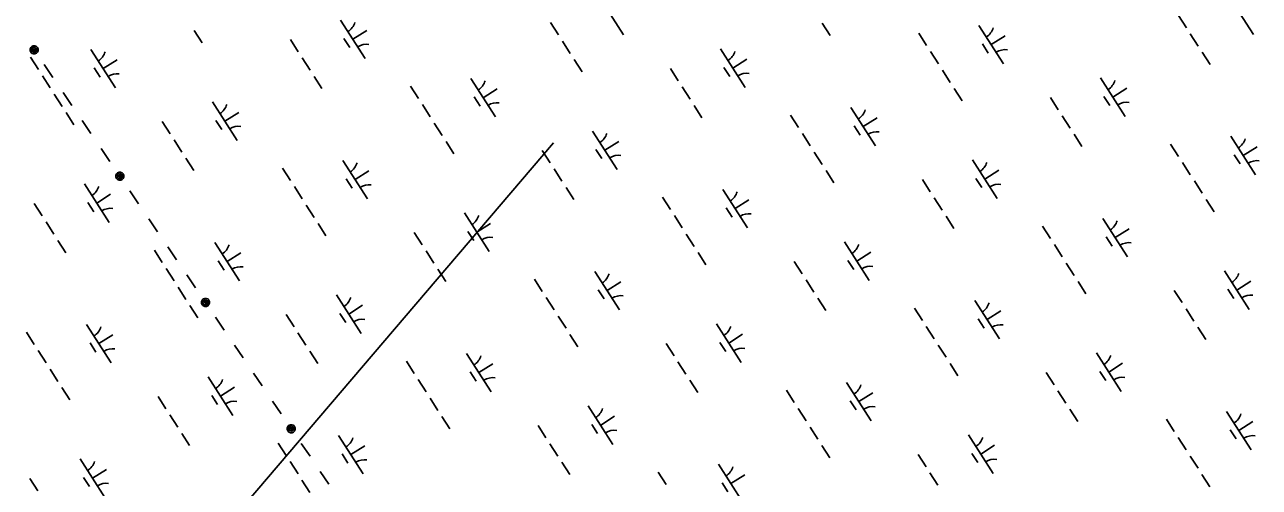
# Model space of a CAD drawing. Extents: x 3962991 to 3983549, y 181631 to 204078.
# Drawn here: x 3970895 to 3972245, y 197226 to 197733 of the extents above; entities that cross this region are included whole.
import ezdxf

# ---------------------------------------------------------------- set-up
doc = ezdxf.new("R2010")
doc.units = 0
doc.layers.add('V-UTIL-LINE', color=7, linetype='Continuous')
doc.layers.add('V-WETL-SWMP', color=7, linetype='Continuous')

msp = doc.modelspace()

# ---------------------------------------------------------------- linework, layer by layer
at = {"layer": 'V-UTIL-LINE'}
msp.add_line((3970065.6, 195951.7), (3971473.5, 197603.2), dxfattribs=at)
for points in [[(3970905.8, 197705.1), (3970906.3, 197706.4), (3970905.1, 197706.2), (3970904.7, 197704.9), (3970905.6, 197703.8), (3970907.1, 197704.6), (3970907.6, 197706.9), (3970905.8, 197708), (3970903.5, 197707.3), (3970902.9, 197705), (3970903.7, 197703), (3970906, 197702.3), (3970908.4, 197703.7), (3970909.5, 197707.6), (3970908.2, 197708.9), (3970906.6, 197709.5), (3970904.8, 197709.5), (3970903.2, 197708.8), (3970902, 197707.6), (3970901.3, 197705.9), (3970901.3, 197704.2), (3970902, 197702.6), (3970903.3, 197701.3), (3970904.9, 197700.7), (3970906.7, 197700.7), (3970908.3, 197701.4), (3970909.5, 197702.6), (3970910.2, 197704.3), (3970910.2, 197706), (3970909.5, 197707.6)], [(3970916.7, 197689), (3970926.2, 197674.9)], [(3970937.5, 197658.3), (3970947, 197644.3)], [(3970958.2, 197627.7), (3970967.8, 197613.7)], [(3970979, 197597.1), (3970988.5, 197583)], [(3970999.5, 197566.9), (3971000, 197568.2), (3970998.9, 197567.9), (3970998.4, 197566.6), (3970999.3, 197565.5), (3971000.8, 197566.4), (3971001.3, 197568.7), (3970999.5, 197569.8), (3970997.2, 197569), (3970996.6, 197566.8), (3970997.4, 197564.7), (3970999.8, 197564.1), (3971002.1, 197565.5), (3971003.2, 197569.4), (3971001.9, 197570.6), (3971000.3, 197571.3), (3970998.6, 197571.3), (3970996.9, 197570.6), (3970995.7, 197569.3), (3970995, 197567.7), (3970995.1, 197566), (3970995.7, 197564.3), (3970997, 197563.1), (3970998.6, 197562.5), (3971000.4, 197562.5), (3971002, 197563.2), (3971003.2, 197564.4), (3971003.9, 197566), (3971003.9, 197567.8), (3971003.2, 197569.4)], [(3971010.4, 197550.7), (3971020, 197536.7)], [(3971031.2, 197520.1), (3971040.7, 197506)], [(3971051.9, 197489.5), (3971061.5, 197475.4)], [(3971072.7, 197458.9), (3971082.2, 197444.8)], [(3971093.2, 197428.6), (3971093.7, 197430), (3971092.6, 197429.7), (3971092.1, 197428.4), (3971093.1, 197427.3), (3971094.5, 197428.2), (3971095, 197430.5), (3971093.2, 197431.6), (3971090.9, 197430.8), (3971090.3, 197428.6), (3971091.2, 197426.5), (3971093.5, 197425.8), (3971095.8, 197427.2), (3971096.9, 197431.2), (3971095.7, 197432.4), (3971094, 197433.1), (3971092.3, 197433.1), (3971090.7, 197432.4), (3971089.4, 197431.1), (3971088.8, 197429.5), (3971088.8, 197427.7), (3971089.5, 197426.1), (3971090.7, 197424.9), (3971092.3, 197424.2), (3971094.1, 197424.2), (3971095.7, 197424.9), (3971096.9, 197426.2), (3971097.6, 197427.8), (3971097.6, 197429.6), (3971096.9, 197431.2)], [(3971104.1, 197412.5), (3971113.7, 197398.4)], [(3971124.9, 197381.9), (3971134.4, 197367.8)], [(3971145.6, 197351.3), (3971155.2, 197337.2)], [(3971166.4, 197320.6), (3971175.9, 197306.6)], [(3971186.9, 197290.4), (3971187.4, 197291.8), (3971186.3, 197291.5), (3971185.8, 197290.2), (3971186.8, 197289.1), (3971188.2, 197290), (3971188.7, 197292.3), (3971186.9, 197293.4), (3971184.6, 197292.6), (3971184, 197290.4), (3971184.9, 197288.3), (3971187.2, 197287.6), (3971189.6, 197289), (3971190.6, 197292.9), (3971189.4, 197294.2), (3971187.7, 197294.8), (3971186, 197294.8), (3971184.4, 197294.1), (3971183.1, 197292.9), (3971182.5, 197291.3), (3971182.5, 197289.5), (3971183.2, 197287.9), (3971184.4, 197286.7), (3971186, 197286), (3971187.8, 197286), (3971189.4, 197286.7), (3971190.7, 197287.9), (3971191.3, 197289.6), (3971191.3, 197291.3), (3971190.6, 197292.9)], [(3971197.8, 197274.3), (3971207.4, 197260.2)], [(3971218.6, 197243.7), (3971228.1, 197229.6)]]:
    msp.add_lwpolyline(points, dxfattribs=at)
at = {"layer": 'V-WETL-SWMP'}
for p, q in [((3971523.3, 197763.7), (3971550.2, 197721.6)), ((3972211.8, 197764.2), (3972238.8, 197722.1)), ((3971240.8, 197737.8), (3971267.8, 197695.7)), ((3971470.3, 197735), (3971479, 197721.5)), ((3971767.3, 197734.2), (3971776, 197720.7)), ((3971938.8, 197731.9), (3971965.8, 197689.9)), ((3972156.9, 197742.9), (3972165.6, 197729.4)), ((3971080.7, 197726.3), (3971089.4, 197712.8)), ((3971244.5, 197717.7), (3971251, 197707.6)), ((3971254.3, 197716.8), (3971269.4, 197726.5)), ((3971872.9, 197723.5), (3971881.5, 197710)), ((3971952.3, 197710.9), (3971967.4, 197720.6)), ((3972169.9, 197722.7), (3972178.5, 197709.2)), ((3970967.7, 197705.6), (3970994.7, 197663.5)), ((3971185.9, 197716.5), (3971194.5, 197703.1)), ((3971483.3, 197714.8), (3971491.9, 197701.3)), ((3971656.3, 197706.1), (3971683.3, 197664)), ((3971942.5, 197711.8), (3971949, 197701.7)), ((3970901.8, 197697.1), (3970910.5, 197683.7)), ((3970981.2, 197684.6), (3970996.4, 197694.3)), ((3971198.8, 197696.3), (3971207.5, 197682.9)), ((3971496.2, 197694.6), (3971504.9, 197681.1)), ((3971669.8, 197685.1), (3971684.9, 197694.8)), ((3971885.8, 197703.3), (3971894.5, 197689.8)), ((3972182.8, 197702.5), (3972191.5, 197689)), ((3970914.8, 197676.9), (3970923.4, 197663.5)), ((3970971.5, 197685.5), (3970978, 197675.3)), ((3971601.4, 197684.8), (3971610, 197671.4)), ((3971660, 197686), (3971666.5, 197675.9)), ((3971898.8, 197683.1), (3971907.4, 197669.6)), ((3971211.8, 197676.1), (3971220.4, 197662.7)), ((3971317.3, 197665.4), (3971326, 197651.9)), ((3971383.2, 197673.9), (3971410.2, 197631.8)), ((3971614.3, 197664.6), (3971623, 197651.2)), ((3972071.8, 197674.4), (3972098.8, 197632.3)), ((3970927.7, 197656.7), (3970936.4, 197643.3)), ((3971387, 197653.7), (3971393.5, 197643.6)), ((3971396.7, 197652.8), (3971411.9, 197662.6)), ((3971911.7, 197662.9), (3971920.4, 197649.4)), ((3972016.9, 197653.1), (3972025.5, 197639.6)), ((3972075.5, 197654.2), (3972082, 197644.1)), ((3972085.3, 197653.4), (3972100.4, 197663.1)), ((3970940.7, 197636.5), (3970949.3, 197623.1)), ((3971100.7, 197648.1), (3971127.7, 197606)), ((3971114.2, 197627), (3971129.4, 197636.7)), ((3971330.3, 197645.2), (3971338.9, 197631.7)), ((3971627.3, 197644.4), (3971635.9, 197630.9)), ((3971798.7, 197642.2), (3971825.7, 197600.1)), ((3971045.8, 197626.8), (3971054.5, 197613.3)), ((3971104.5, 197627.9), (3971111, 197617.8)), ((3971343.3, 197625), (3971351.9, 197611.5)), ((3971732.9, 197633.7), (3971741.5, 197620.2)), ((3971812.2, 197621.1), (3971827.4, 197630.8)), ((3972029.8, 197632.9), (3972038.5, 197619.4)), ((3971516.3, 197616.3), (3971543.2, 197574.3)), ((3971745.8, 197613.5), (3971754.4, 197600)), ((3971802.5, 197622), (3971809, 197611.9)), ((3972042.8, 197612.7), (3972051.4, 197599.2)), ((3972214.2, 197610.5), (3972241.2, 197568.4)), ((3971058.8, 197606.6), (3971067.4, 197593.1)), ((3971356.2, 197604.8), (3971364.8, 197591.3)), ((3971520, 197596.2), (3971526.5, 197586.1)), ((3971529.7, 197595.3), (3971544.9, 197605)), ((3972148.4, 197602), (3972157, 197588.5)), ((3972227.7, 197589.4), (3972242.9, 197599.1)), ((3971071.7, 197586.4), (3971080.4, 197572.9)), ((3971243.2, 197584.1), (3971270.2, 197542)), ((3971461.3, 197595.1), (3971470, 197581.6)), ((3971758.8, 197593.3), (3971767.4, 197579.8)), ((3971931.8, 197584.6), (3971958.7, 197542.5)), ((3972218, 197590.3), (3972224.5, 197580.2)), ((3971177.3, 197575.6), (3971186, 197562.2)), ((3971256.7, 197563.1), (3971271.8, 197572.8)), ((3971474.3, 197574.8), (3971482.9, 197561.4)), ((3971771.7, 197573.1), (3971780.3, 197559.6)), ((3971945.3, 197563.6), (3971960.4, 197573.3)), ((3972161.3, 197581.8), (3972169.9, 197568.3)), ((3970960.7, 197558.3), (3970987.7, 197516.2)), ((3971190.3, 197555.4), (3971198.9, 197542)), ((3971247, 197564), (3971253.4, 197553.9)), ((3971876.9, 197563.3), (3971885.5, 197549.9)), ((3971935.5, 197564.5), (3971942, 197554.4)), ((3972174.3, 197561.6), (3972182.9, 197548.1)), ((3970974.2, 197537.2), (3970989.4, 197547)), ((3971487.3, 197554.6), (3971495.9, 197541.2)), ((3971592.8, 197543.9), (3971601.5, 197530.5)), ((3971658.7, 197552.4), (3971685.7, 197510.3)), ((3971889.8, 197543.1), (3971898.4, 197529.7)), ((3970905.8, 197537), (3970914.4, 197523.5)), ((3970964.5, 197538.1), (3970971, 197528)), ((3971203.2, 197535.2), (3971211.9, 197521.8)), ((3971662.5, 197532.2), (3971668.9, 197522.1)), ((3971672.2, 197531.4), (3971687.3, 197541.1)), ((3972187.2, 197541.4), (3972195.9, 197527.9)), ((3970918.8, 197516.8), (3970927.4, 197503.3)), ((3971216.2, 197515), (3971224.8, 197501.6)), ((3971376.2, 197526.6), (3971403.2, 197484.5)), ((3971389.7, 197505.5), (3971404.9, 197515.2)), ((3971605.8, 197523.7), (3971614.4, 197510.2)), ((3971902.8, 197522.9), (3971911.4, 197509.5)), ((3972074.2, 197520.7), (3972101.2, 197478.6)), ((3971321.3, 197505.3), (3971330, 197491.8)), ((3971380, 197506.4), (3971386.5, 197496.3)), ((3971618.7, 197503.5), (3971627.4, 197490)), ((3972008.3, 197512.2), (3972017, 197498.7)), ((3972087.7, 197499.6), (3972102.9, 197509.3)), ((3970931.7, 197496.6), (3970940.4, 197483.1)), ((3971103.2, 197494.3), (3971130.2, 197452.3)), ((3971791.7, 197494.9), (3971818.7, 197452.8)), ((3972021.3, 197492), (3972029.9, 197478.5)), ((3972078, 197500.5), (3972084.4, 197490.4)), ((3971037.3, 197485.9), (3971045.9, 197472.4)), ((3971106.9, 197474.2), (3971113.4, 197464.1)), ((3971116.7, 197473.3), (3971131.8, 197483)), ((3971334.3, 197485.1), (3971342.9, 197471.6)), ((3971631.7, 197483.3), (3971640.3, 197469.8)), ((3971795.5, 197474.7), (3971802, 197464.6)), ((3971805.2, 197473.8), (3971820.4, 197483.5)), ((3971050.2, 197465.7), (3971058.9, 197452.2)), ((3971347.2, 197464.9), (3971355.9, 197451.4)), ((3971518.7, 197462.6), (3971545.7, 197420.5)), ((3971736.8, 197473.6), (3971745.5, 197460.1)), ((3972034.2, 197471.8), (3972042.9, 197458.3)), ((3972207.2, 197463.1), (3972234.2, 197421)), ((3971452.8, 197454.2), (3971461.4, 197440.7)), ((3971532.2, 197441.6), (3971547.3, 197451.3)), ((3971749.8, 197453.4), (3971758.4, 197439.9)), ((3972047.2, 197451.6), (3972055.8, 197438.1)), ((3972220.7, 197442.1), (3972235.9, 197451.8)), ((3971063.2, 197445.5), (3971071.8, 197432)), ((3971236.2, 197436.8), (3971263.2, 197394.7)), ((3971465.7, 197433.9), (3971474.4, 197420.5)), ((3971522.4, 197442.5), (3971528.9, 197432.4)), ((3972152.3, 197441.8), (3972161, 197428.4)), ((3972211, 197443), (3972217.5, 197432.9)), ((3971076.1, 197425.3), (3971084.8, 197411.8)), ((3971249.7, 197415.8), (3971264.8, 197425.5)), ((3971762.7, 197433.2), (3971771.4, 197419.7)), ((3971868.3, 197422.4), (3971876.9, 197409)), ((3971934.2, 197430.9), (3971961.2, 197388.8)), ((3972165.3, 197421.6), (3972173.9, 197408.2)), ((3971181.3, 197415.5), (3971189.9, 197402)), ((3971239.9, 197416.6), (3971246.4, 197406.5)), ((3971478.7, 197413.7), (3971487.3, 197400.3)), ((3971937.9, 197410.7), (3971944.4, 197400.6)), ((3971947.7, 197409.9), (3971962.8, 197419.6)), ((3970897.3, 197396.1), (3970905.9, 197382.6)), ((3970963.1, 197404.6), (3970990.1, 197362.5)), ((3970976.6, 197383.5), (3970991.8, 197393.2)), ((3971194.2, 197395.3), (3971202.9, 197381.8)), ((3971491.6, 197393.5), (3971500.3, 197380.1)), ((3971651.7, 197405.1), (3971678.7, 197363)), ((3971665.2, 197384), (3971680.3, 197393.8)), ((3971881.2, 197402.2), (3971889.9, 197388.8)), ((3972178.2, 197401.4), (3972186.9, 197388)), ((3970966.9, 197384.4), (3970973.4, 197374.3)), ((3971596.8, 197383.8), (3971605.4, 197370.3)), ((3971655.5, 197384.9), (3971661.9, 197374.8)), ((3971894.2, 197382), (3971902.8, 197368.6)), ((3970910.2, 197375.9), (3970918.8, 197362.4)), ((3971207.2, 197375.1), (3971215.8, 197361.6)), ((3971378.6, 197372.9), (3971405.6, 197330.8)), ((3972067.2, 197373.4), (3972094.2, 197331.3)), ((3970923.2, 197355.7), (3970931.8, 197342.2)), ((3971312.8, 197364.4), (3971321.4, 197350.9)), ((3971382.4, 197352.7), (3971388.9, 197342.6)), ((3971392.1, 197351.8), (3971407.3, 197361.5)), ((3971609.7, 197363.6), (3971618.4, 197350.1)), ((3971907.2, 197361.8), (3971915.8, 197348.3)), ((3972071, 197353.2), (3972077.4, 197343.1)), ((3972080.7, 197352.3), (3972095.8, 197362)), ((3971096.2, 197347), (3971123.1, 197304.9)), ((3971325.7, 197344.2), (3971334.3, 197330.7)), ((3971622.7, 197343.4), (3971631.3, 197329.9)), ((3971794.1, 197341.1), (3971821.1, 197299)), ((3972012.3, 197352.1), (3972020.9, 197338.6)), ((3970936.1, 197335.5), (3970944.7, 197322)), ((3971041.3, 197325.7), (3971049.9, 197312.3)), ((3971099.9, 197326.9), (3971106.4, 197316.8)), ((3971109.7, 197326), (3971124.8, 197335.7)), ((3971728.3, 197332.7), (3971736.9, 197319.2)), ((3971807.6, 197320.1), (3971822.8, 197329.8)), ((3972025.2, 197331.9), (3972033.9, 197318.4)), ((3971338.7, 197324), (3971347.3, 197310.5)), ((3971511.7, 197315.3), (3971538.6, 197273.2)), ((3971741.2, 197312.5), (3971749.9, 197299)), ((3971797.9, 197321), (3971804.4, 197310.9)), ((3971054.2, 197305.5), (3971062.8, 197292.1)), ((3971351.6, 197303.8), (3971360.3, 197290.3)), ((3971525.2, 197294.3), (3971540.3, 197304)), ((3972038.2, 197311.7), (3972046.8, 197298.2)), ((3972143.8, 197300.9), (3972152.4, 197287.5)), ((3972209.6, 197309.4), (3972236.6, 197267.3)), ((3971067.2, 197285.3), (3971075.8, 197271.9)), ((3971456.8, 197294), (3971465.4, 197280.5)), ((3971515.4, 197295.1), (3971521.9, 197285)), ((3971754.2, 197292.2), (3971762.8, 197278.8)), ((3972213.4, 197289.3), (3972219.9, 197279.2)), ((3972223.1, 197288.4), (3972238.3, 197298.1)), ((3971172.7, 197274.6), (3971181.4, 197261.1)), ((3971238.6, 197283.1), (3971265.6, 197241)), ((3971252.1, 197262), (3971267.3, 197271.7)), ((3971469.7, 197273.8), (3971478.3, 197260.3)), ((3971767.1, 197272), (3971775.8, 197258.6)), ((3971927.2, 197283.6), (3971954.2, 197241.5)), ((3971940.7, 197262.5), (3971955.8, 197272.3)), ((3972156.7, 197280.7), (3972165.4, 197267.3)), ((3971242.4, 197262.9), (3971248.8, 197252.8)), ((3971872.3, 197262.3), (3971880.9, 197248.8)), ((3971930.9, 197263.4), (3971937.4, 197253.3)), ((3972169.7, 197260.5), (3972178.3, 197247.1)), ((3970956.1, 197257.3), (3970983.1, 197215.2)), ((3970969.6, 197236.2), (3970984.8, 197245.9)), ((3971185.7, 197254.4), (3971194.3, 197240.9)), ((3971482.7, 197253.6), (3971491.3, 197240.1)), ((3971654.1, 197251.4), (3971681.1, 197209.3)), ((3970901.2, 197236), (3970909.9, 197222.5)), ((3970959.9, 197237.1), (3970966.4, 197227)), ((3971198.6, 197234.2), (3971207.3, 197220.7)), ((3971588.2, 197242.9), (3971596.9, 197229.4)), ((3971657.9, 197231.2), (3971664.3, 197221.1)), ((3971667.6, 197230.3), (3971682.8, 197240)), ((3971885.2, 197242.1), (3971893.9, 197228.6)), ((3972182.6, 197240.3), (3972191.3, 197226.9))]:
    msp.add_line(p, q, dxfattribs=at)
for centre, start, end in [((3971239.6, 197740.2), 301.8919, 343.4355), ((3971937.6, 197734.3), 301.8919, 343.4355), ((3971269.4, 197693.7), 81.8919, 123.4355), ((3971967.4, 197687.8), 81.8919, 123.4355), ((3970966.5, 197707.9), 301.8919, 343.4355), ((3971655.1, 197708.5), 301.8919, 343.4355), ((3970996.3, 197661.4), 81.8919, 123.4355), ((3971684.9, 197662), 81.8919, 123.4355), ((3971382, 197676.2), 301.8919, 343.4355), ((3972070.6, 197676.7), 301.8919, 343.4355), ((3971099.5, 197650.4), 301.8919, 343.4355), ((3971411.8, 197629.7), 81.8919, 123.4355), ((3971797.5, 197644.5), 301.8919, 343.4355), ((3972100.4, 197630.2), 81.8919, 123.4355), ((3971129.3, 197603.9), 81.8919, 123.4355), ((3971515, 197618.7), 301.8919, 343.4355), ((3971827.3, 197598), 81.8919, 123.4355), ((3972213, 197612.8), 301.8919, 343.4355), ((3971544.9, 197572.2), 81.8919, 123.4355), ((3972242.8, 197566.3), 81.8919, 123.4355), ((3971242, 197586.5), 301.8919, 343.4355), ((3971930.5, 197587), 301.8919, 343.4355), ((3970959.5, 197560.6), 301.8919, 343.4355), ((3971271.8, 197539.9), 81.8919, 123.4355), ((3971960.4, 197540.5), 81.8919, 123.4355), ((3971657.5, 197554.7), 301.8919, 343.4355), ((3970989.3, 197514.1), 81.8919, 123.4355), ((3971375, 197528.9), 301.8919, 343.4355), ((3971687.3, 197508.2), 81.8919, 123.4355), ((3972073, 197523), 301.8919, 343.4355), ((3971102, 197496.7), 301.8919, 343.4355), ((3971404.8, 197482.4), 81.8919, 123.4355), ((3971790.5, 197497.2), 301.8919, 343.4355), ((3972102.8, 197476.5), 81.8919, 123.4355), ((3971131.8, 197450.2), 81.8919, 123.4355), ((3971820.3, 197450.7), 81.8919, 123.4355), ((3971517.5, 197465), 301.8919, 343.4355), ((3972206, 197465.5), 301.8919, 343.4355), ((3971235, 197439.1), 301.8919, 343.4355), ((3971547.3, 197418.5), 81.8919, 123.4355), ((3972235.8, 197419), 81.8919, 123.4355), ((3971933, 197433.2), 301.8919, 343.4355), ((3971264.8, 197392.6), 81.8919, 123.4355), ((3970961.9, 197406.9), 301.8919, 343.4355), ((3971650.5, 197407.4), 301.8919, 343.4355), ((3971962.8, 197386.7), 81.8919, 123.4355), ((3970991.7, 197360.4), 81.8919, 123.4355), ((3971377.4, 197375.2), 301.8919, 343.4355), ((3971680.3, 197360.9), 81.8919, 123.4355), ((3972066, 197375.7), 301.8919, 343.4355), ((3971094.9, 197349.4), 301.8919, 343.4355), ((3971407.2, 197328.7), 81.8919, 123.4355), ((3972095.8, 197329.2), 81.8919, 123.4355), ((3971792.9, 197343.5), 301.8919, 343.4355), ((3971124.8, 197302.9), 81.8919, 123.4355), ((3971510.4, 197317.6), 301.8919, 343.4355), ((3971822.7, 197297), 81.8919, 123.4355), ((3972208.4, 197311.7), 301.8919, 343.4355), ((3971540.3, 197271.1), 81.8919, 123.4355), ((3971237.4, 197285.4), 301.8919, 343.4355), ((3971926, 197285.9), 301.8919, 343.4355), ((3972238.2, 197265.2), 81.8919, 123.4355), ((3970954.9, 197259.6), 301.8919, 343.4355), ((3971267.2, 197238.9), 81.8919, 123.4355), ((3971652.9, 197253.7), 301.8919, 343.4355), ((3971955.8, 197239.4), 81.8919, 123.4355), ((3970984.7, 197213.1), 81.8919, 123.4355)]:
    msp.add_arc(centre, 17.6, start, end, dxfattribs=at)

doc.saveas('drawing.dxf')
